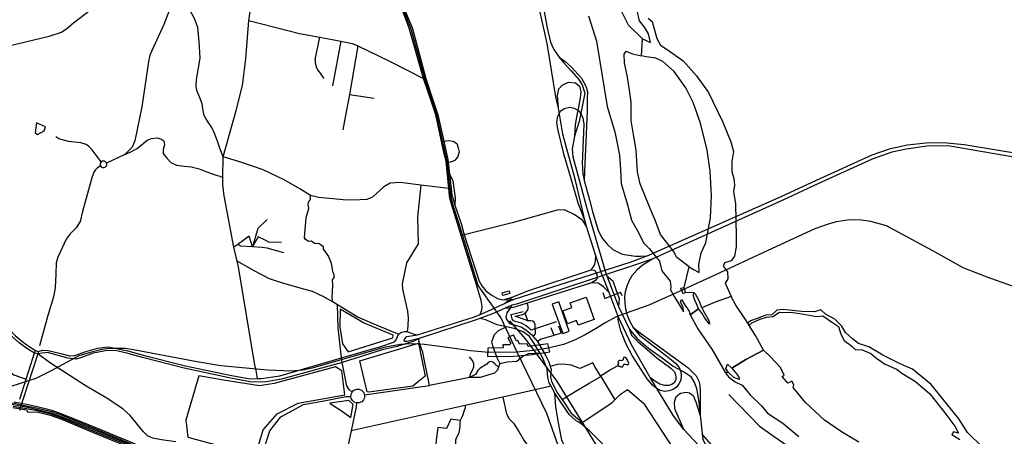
# Model space of a CAD drawing. Header units: millimetres. Extents: x 664923 to 767831, y 3118803 to 3207600.
# Tile 276 of 422: x 715845 to 719620, y 3172848 to 3174447. Entities that reach past the tile are written whole.
import ezdxf

# ---------------------------------------------------------------- set-up
doc = ezdxf.new("R2010")
doc.units = ezdxf.units.MM
for name, color, linetype in [('buildings', 5, 'Continuous'), ('parks', 8, 'Continuous'), ('railways', 4, 'Continuous'), ('roads_2', 2, 'Continuous'), ('roads_3', 3, 'Continuous'), ('water', 7, 'Continuous')]:
    doc.layers.add(name, color=color, linetype=linetype)

msp = doc.modelspace()

# ---------------------------------------------------------------- linework, layer by layer
at = {"layer": 'buildings'}
for points in [[(717697.3, 3173387.84), (717694.21, 3173398.81), (717721.27, 3173406.36), (717724.36, 3173395.39), (717697.3, 3173387.84)], [(718017.11, 3173381.49), (718048.11, 3173295.99), (717986.12, 3173273.74), (717979.63, 3173291.65), (717945.28, 3173279.31), (717927.28, 3173328.98), (717962.34, 3173341.56), (717955.83, 3173359.5), (718017.11, 3173381.49)], [(717887.04, 3173354.95), (717927.17, 3173242.25), (717951.62, 3173250.87), (717911.48, 3173363.57), (717887.04, 3173354.95)], [(717639.4, 3173186.45), (717638.47, 3173154.32), (717738.26, 3173154.79), (717799.2, 3173160.21), (717861.25, 3173169.15), (717877.63, 3173172.57), (717870.41, 3173203.2), (717853.64, 3173199.77), (717793.91, 3173192.43), (717790.58, 3173202.88), (717761.27, 3173201.16), (717754.73, 3173215.84), (717749.28, 3173214.17), (717738.32, 3173235.38), (717730.13, 3173233.67), (717725.09, 3173231.24), (717716.98, 3173225.64), (717727.56, 3173204.03), (717722.56, 3173199.27), (717697.93, 3173198.42), (717698.14, 3173187.14), (717639.4, 3173186.45)], [(718137.63, 3173123.09), (718141.15, 3173116.84), (718146.36, 3173116.94), (718149.59, 3173113.84), (718155.24, 3173114.4), (718158.81, 3173117.39), (718159.42, 3173121.69), (718163.21, 3173124.69), (718167.29, 3173124.99), (718172.52, 3173123.74), (718175.95, 3173121.77), (718179.54, 3173124.09), (718180.81, 3173128.41), (718178.43, 3173134.45), (718175.39, 3173139.57), (718171.42, 3173146.04), (718166.35, 3173150.67), (718160.48, 3173149.67), (718158.98, 3173144.9), (718158.37, 3173141.06), (718155.03, 3173138.29), (718150.73, 3173137.53), (718147.31, 3173139.04), (718143.68, 3173139.21), (718140.56, 3173136.67), (718138.57, 3173133.92), (718140.94, 3173128.1), (718137.63, 3173123.09)], [(716489.35, 3172844.54), (716749.18, 3172773.38), (716778.87, 3172872.15), (716832.22, 3172934.46), (716912.98, 3172974.73), (717091.68, 3173007.07), (717079.52, 3173099.21), (717056.11, 3173113.91), (716820.2, 3173050.03), (716763.71, 3173041.67), (716625.91, 3173063.65), (716531.14, 3173080.15), (716481.85, 3172909.11), (716489.35, 3172844.54)]]:
    msp.add_lwpolyline(points, close=True, dxfattribs=at)
at = {"layer": 'parks'}
for points in [[(715904.16, 3174012.37), (715913.18, 3174006.79), (715938.62, 3174020.83), (715943.6, 3174035.54), (715909.22, 3174050.56), (715904.16, 3174012.37)], [(717104.36, 3173172.17), (717275.67, 3173226.08), (717277.38, 3173235.51), (717163.18, 3173283.64), (717073.47, 3173335.51), (717072.87, 3173266.46), (717083.03, 3173202.31), (717104.36, 3173172.17)], [(717176.89, 3173018.62), (717148.71, 3173137.85), (717373.99, 3173204.88), (717399.54, 3173078.66), (717366.98, 3173052.49), (717351.86, 3173039.91), (717184.06, 3173016.53), (717176.89, 3173018.62)], [(717034.14, 3172974.87), (717054.6, 3172960.8), (717073.84, 3172949.2), (717114.45, 3172920.08), (717123.69, 3172970.23), (717106.63, 3172985.34), (717034.14, 3172974.87)]]:
    msp.add_lwpolyline(points, close=True, dxfattribs=at)
at = {"layer": 'railways'}
for points in [[(717319.04, 3170462.37), (717678.29, 3171194.19), (717978.84, 3171967.4), (717985.04, 3171993.43), (717988.5, 3172091.64), (717938.44, 3172729.82), (717865.98, 3172935.46), (717752.28, 3173171.13), (717689.44, 3173303.2), (717602.3, 3173426.23), (717528.98, 3173667.41), (717508.15, 3173730.39), (717499.27, 3173763.87), (717493.4, 3173816.47), (717483.87, 3173904.14), (717458.3, 3174018.09), (717444.35, 3174081.46), (717428.19, 3174131.06), (717403.11, 3174203.95), (717344.94, 3174415.16), (717319.65, 3174478.06)], [(720266.41, 3173204.12), (720238.99, 3173211.95), (720108.04, 3173257.5), (719927.67, 3173325.16), (719554.5, 3173458.93), (719462.56, 3173494.77), (719345.94, 3173559.38), (719168.92, 3173656.25), (719108.83, 3173671.82), (719070.96, 3173677.36), (719026.88, 3173678.63), (718977.21, 3173670.94), (718944.34, 3173661.78), (718893.74, 3173644)], [(718893.74, 3173644), (718730.36, 3173568.69), (718493.8, 3173458.86), (718343.4, 3173388.97), (718256.74, 3173351.52), (718165.91, 3173319.17), (718132.12, 3173305.95), (718092.21, 3173284.55), (718052.55, 3173260.68), (718013.33, 3173237.25), (717972.76, 3173217.03), (717930.56, 3173200.24), (717903.07, 3173193.27), (717864.38, 3173185.35), (717812.99, 3173177.51), (717752.28, 3173171.13), (717643.82, 3173169.49), (717573.82, 3173175.9), (717485.5, 3173188.72), (717395.74, 3173200.32), (717349.41, 3173202.19), (717305.1, 3173200.17), (717277.05, 3173195.44), (717245.87, 3173189.43), (716966.44, 3173109.23), (716929.84, 3173101.62), (716886.44, 3173098.34), (716795.15, 3173101.71), (716712.27, 3173108.74)], [(717723.25, 3173291.49), (717784.49, 3173220.68), (717902.57, 3173061.24), (718065.68, 3172796.46)], [(716517.3, 3173134.53), (716281.64, 3173179.63), (716249.55, 3173184.87), (716206.83, 3173184.99), (716178.11, 3173183.29), (716154.12, 3173179.82), (716114.87, 3173169.07), (716071.45, 3173156.39), (716024.08, 3173131.48), (715965.05, 3173099.64), (715906.72, 3173069.99), (715811.15, 3173039.09)], [(716712.27, 3173108.74), (716616.51, 3173118.33), (716517.3, 3173134.53)], [(715586.11, 3172962.37), (715689.38, 3172975.39), (715713.77, 3172978.52), (715752.92, 3172979.97), (715781.34, 3172978.92), (715823.23, 3172974.46), (715876.27, 3172963.93), (715914.55, 3172955.48), (715966.58, 3172942.85), (716010.27, 3172926.92), (716131.46, 3172878.17), (716285.29, 3172813.87), (716354.91, 3172786.73), (716404.18, 3172767.51)], [(715586.11, 3172962.37), (715610.5, 3172964.9), (715653.84, 3172967.8), (715689.81, 3172970.56), (715714.63, 3172973.89), (715752.23, 3172974.72), (715781.16, 3172974.21), (715821.48, 3172969.46), (715874.53, 3172958.93), (715913.59, 3172950.76), (715964.32, 3172937.31), (716007.98, 3172922.43), (716127.68, 3172873.65), (716283.05, 3172809.89), (716354.72, 3172779.73), (716395.56, 3172759.45), (716417.86, 3172746.36), (716444.63, 3172730.65), (716492.27, 3172691.52), (716499.78, 3172684.45)], [(716371.78, 3172767.37), (716126.29, 3172867.69), (716006.23, 3172917.69), (715962.57, 3172932.57), (715911.85, 3172945.23), (715871.47, 3172953.12), (715820.3, 3172962.37)], [(715824.19, 3172979.45), (715877.22, 3172969.97), (715917.08, 3172961.29), (715968.34, 3172947.85), (716012.81, 3172931.67), (716132.57, 3172882.63), (716288.17, 3172819.12)], [(715818.79, 3172958.75), (715870.5, 3172949.25), (715875.69, 3172940.54), (715910.87, 3172941.36), (715961.06, 3172929.21), (716004.52, 3172914.05), (716123.92, 3172863.41), (716317.28, 3172784.7)]]:
    msp.add_lwpolyline(points, dxfattribs=at)
at = {"layer": 'roads_2'}
for points in [[(716625.5, 3173920.66), (716611.78, 3173953.39), (716604.18, 3173976.81), (716593, 3174008.2), (716581.63, 3174033.19), (716562.39, 3174061.85), (716552.62, 3174079.93), (716546.9, 3174105.39), (716544.8, 3174124.08), (716534, 3174150.55), (716524.44, 3174175.36), (716521.18, 3174191.53), (716522.27, 3174217.12), (716537.14, 3174298.79), (716533.02, 3174364), (716527.33, 3174416.74), (716515.27, 3174451.43), (716479.65, 3174515.36), (716453.49, 3174572.83), (716441.24, 3174609.53), (716434.16, 3174630.78), (716407.7, 3174709.65), (716402.04, 3174721.77)], [(718075.83, 3173474.1), (718054.05, 3173540.82), (718017.78, 3173653.8), (718012.32, 3173677.61), (717975.46, 3173829.5), (717926.92, 3174007.03), (717911.33, 3174107.39), (717901.16, 3174151.17), (717866.78, 3174356.25), (717839.93, 3174476.4), (717830.51, 3174522.27), (717829.18, 3174535.67), (717828.48, 3174546.76)], [(717844.42, 3174542.7), (717845.77, 3174531.98), (717847.15, 3174521.02), (717855.72, 3174478.06), (717867.35, 3174416.39), (717879.67, 3174360.54), (717893.38, 3174332.24), (717912.71, 3174303.22), (717930.44, 3174282.6), (717959.54, 3174250.48), (717987.4, 3174218.34), (718002.05, 3174197.04), (718011.31, 3174165.16), (718002.23, 3174120.62), (717990.42, 3174056.91), (717971.66, 3173999.86), (717963.28, 3173951.01), (717966.32, 3173920.87), (717989.67, 3173831.93), (718018.26, 3173727.07), (718091.02, 3173478.3)], [(716723.47, 3174443.6), (716917.43, 3174394.32), (716995.66, 3174379.59), (717075.84, 3174364.5), (717119.99, 3174356.19), (717140.74, 3174346.22), (717259.9, 3174288.94), (717392.7, 3174220.73)], [(717912.71, 3174303.22), (717935.3, 3174287.62), (717961.13, 3174264.69), (717999.1, 3174222.25), (718015.78, 3174191.75), (718021.74, 3174170.91), (718021.01, 3174143.77), (718020.66, 3174096.3), (718014.09, 3173950.11), (718010.51, 3173866.92), (718008.83, 3173829.7)], [(717911.33, 3174107.39), (717906.78, 3174156.43), (717912.5, 3174181.8), (717925.24, 3174196.22), (717948.57, 3174207.74), (717976.49, 3174205.18), (717990.98, 3174192.52), (717996.36, 3174169.81), (717994.3, 3174147.59), (717987.54, 3174111.72), (717981.31, 3174080.16), (717974.55, 3174043.68), (717971.66, 3173999.86)], [(717910.91, 3174015.98), (717906.33, 3174035.76), (717904.74, 3174054.07), (717907.73, 3174076.85), (717918.45, 3174095.62), (717932.49, 3174106.36), (717954.09, 3174111.09), (717971.5, 3174107.71), (717989.05, 3174096.94), (717999.24, 3174081.73), (718004.27, 3174069.63), (718007.94, 3174047.37)], [(718007.94, 3174047.37), (718006.74, 3174012.22), (718004.02, 3173959.17), (718002.27, 3173919.69), (718002.05, 3173898.73), (718002.48, 3173875.93), (718003.47, 3173855.61), (718008.83, 3173829.7)], [(718012.32, 3173677.61), (717986.37, 3173743.12), (717956.58, 3173845.49), (717932.14, 3173926.39), (717910.91, 3174015.98)], [(718765.14, 3173768.93), (718899.91, 3173831.2), (719113.54, 3173928.17), (719183.63, 3173952.75), (719248.89, 3173966.86), (719319.5, 3173974.54), (719387.63, 3173975.8), (719466.79, 3173967.77), (719932.14, 3173890.6)], [(719806.33, 3173893.67), (719530.43, 3173941.5), (719405.36, 3173963.35), (719323.1, 3173962.07), (719243.79, 3173949.98), (719188.52, 3173938.33), (719113.85, 3173911.37), (718905.59, 3173817.07), (718770.88, 3173753.86)], [(716747.97, 3173113.51), (716683.88, 3173498.4), (716678.4, 3173520.63), (716665.45, 3173573.2), (716629.18, 3173770.34), (716623.63, 3173814.59), (716624.1, 3173841.19), (716625.5, 3173920.66)], [(717499.46, 3173798.61), (717489.98, 3173799.25), (717383.55, 3173811.98), (717303.64, 3173821.97), (717264.87, 3173819.68), (717241.58, 3173805.29), (717197.2, 3173766.37), (717176.39, 3173757.11), (717150.2, 3173755.06), (717098.81, 3173754.62), (716990, 3173763.94), (716959.94, 3173772.22), (716919.08, 3173798.11), (716859.22, 3173832.61), (716778.78, 3173870.77), (716696.99, 3173898.86), (716625.5, 3173920.66)], [(718008.83, 3173829.7), (718030.1, 3173756.01), (718041.5, 3173710.86), (718062.69, 3173637.3), (718078.1, 3173608.62), (718097.13, 3173584.93)], [(717741.26, 3173374.7), (718185, 3173516.22), (718250.38, 3173540.34), (718765.14, 3173768.93)], [(718770.88, 3173753.86), (718272.57, 3173528.4), (718224.72, 3173512.27), (717749.19, 3173354.96)], [(718017.78, 3173653.8), (718004.35, 3173676.66), (717971.16, 3173699.4), (717934.13, 3173717.69), (717905.79, 3173716.19), (717733.06, 3173667.71), (717549.71, 3173621.73), (717538.19, 3173619.2)], [(718097.13, 3173584.93), (718119.19, 3173565), (718154.83, 3173547.18), (718180.32, 3173542.73), (718205.8, 3173538.88), (718226.23, 3173539.27), (718250.38, 3173540.34)], [(717703.83, 3173357.34), (717724.09, 3173373.5), (717735.88, 3173382.9), (717797.46, 3173407.02), (718035.45, 3173486.57), (718043.9, 3173497.25), (718050.44, 3173507.91), (718053.08, 3173520.87), (718054.05, 3173540.82)], [(718272.57, 3173528.4), (718231.91, 3173503.89), (718210.68, 3173485.56), (718192.32, 3173464.21), (718181.94, 3173446.03), (718172.64, 3173423.52), (718166.01, 3173402.4), (718164.33, 3173384.36), (718165.17, 3173357.38), (718167.57, 3173336.77), (718173.71, 3173312.55), (718182.84, 3173290.39), (718197.04, 3173265.66), (718228.99, 3173241.58), (718406.65, 3173111.4)], [(718035.45, 3173486.57), (718046.11, 3173486.07), (718051.21, 3173482.32), (718058.04, 3173468.59), (718059.07, 3173455.52), (718052.66, 3173446.17), (718037.82, 3173437.34)], [(718743.39, 3172610.64), (718620.27, 3172683.27), (718604.66, 3172691.99), (718568.53, 3172712.17), (718531.62, 3172736.81), (718485.31, 3172776.48), (718452.21, 3172809.56), (718447.61, 3172814.17), (718391.01, 3172873.64), (718351.97, 3172925.98), (718261.84, 3173073.61), (718190.33, 3173199.46), (718139.51, 3173307.99), (718104.56, 3173399.71), (718075.83, 3173474.1)], [(718091.02, 3173478.3), (718096.47, 3173463.79), (718140.91, 3173345.59), (718181.17, 3173260.14), (718211.54, 3173224.15), (718256.48, 3173185.53), (718312.8, 3173144.63), (718350.78, 3173116.37), (718397.43, 3173091.55), (718416.31, 3173078.01), (718431.83, 3173053.05), (718439.41, 3173030.59), (718448.97, 3172978.6), (718454.33, 3172927.58), (718456.32, 3172908.75), (718461.26, 3172855.79), (718464.81, 3172836.93), (718474.9, 3172814.98), (718484.32, 3172798.36), (718509.25, 3172771.33), (718535.93, 3172751.36), (718578.95, 3172724.73)], [(718104.56, 3173399.71), (718083.32, 3173421.45), (718063.34, 3173435.43), (718037.82, 3173437.34), (717790.87, 3173358.47), (717741.91, 3173342.83), (717725.14, 3173339.08), (717705.69, 3173339.75)], [(717119.33, 3173017.64), (717107.52, 3173027.82), (717098.99, 3173040.94), (717081.47, 3173130.51), (717078.22, 3173148.95), (717065.4, 3173263.87), (717063.22, 3173352.57)], [(718197.04, 3173265.66), (718221.4, 3173235.44), (718331.74, 3173151.71), (718359.85, 3173127.92), (718373.45, 3173111.32), (718379.31, 3173096.06), (718381.33, 3173079.89), (718379.69, 3173064.51), (718372.48, 3173048.37), (718363.06, 3173036.03), (718350.15, 3173027.69), (718335.03, 3173021.64), (718317.26, 3173020.24), (718301.34, 3173023.15), (718284.95, 3173032.1), (718270.67, 3173044.28), (718250.66, 3173068.92), (718192.9, 3173157.9), (718169.97, 3173201.29), (718150.35, 3173251.98), (718139.96, 3173292.98), (718139.51, 3173307.99)], [(718181.17, 3173260.14), (718190.98, 3173236.54), (718214.75, 3173211.92), (718287.22, 3173149.28), (718341.59, 3173108.7), (718355.77, 3173095.63), (718359.45, 3173085.04), (718360.98, 3173074.67), (718360.36, 3173064.79), (718353.89, 3173052.94), (718344.89, 3173046.9), (718333.43, 3173043.22), (718318.97, 3173042.68), (718299.29, 3173048.44), (718280.32, 3173059.29), (718261.84, 3173073.61)], [(716443, 3172826.5), (716388.51, 3172834.26), (716354.81, 3172840.94), (716335.23, 3172849.97), (716319.01, 3172864.9), (716268.24, 3172927), (716240.28, 3172953.72), (716195.15, 3172983.15), (716178.34, 3172994.22), (716100.2, 3173039.84), (715959.16, 3173131.58), (715914.26, 3173164.52)], [(716747.97, 3173113.51), (716749.8, 3173099.88)], [(718406.65, 3173111.4), (718438.68, 3173079.75), (718448.5, 3173059.46), (718452.16, 3173044.09), (718454.32, 3173019.28), (718454.33, 3172927.58)], [(716749.8, 3173099.88), (716755.53, 3173069.21)], [(717882.56, 3173039.72), (717697.93, 3172998.57), (717552.5, 3172966.15), (717115.48, 3172868.76)], [(716761.12, 3172737.31), (716804.25, 3172868.39), (716846.07, 3172921.89), (716933.52, 3172970.17), (717018.18, 3172985.26), (717095.4, 3173000.31), (717114.35, 3173000.48)], [(717163.61, 3173016.61), (717167.46, 3173006.96), (717167.11, 3172995.62), (717163.32, 3172987.16), (717156.21, 3172980.07), (717146.44, 3172975.96), (717136.82, 3172975.77), (717127.7, 3172979.01), (717120.47, 3172985.08), (717115.94, 3172992.9), (717114.35, 3173000.48), (717115.38, 3173009.6), (717119.33, 3173017.64), (717126.09, 3173024.19), (717137.25, 3173028.49), (717146.85, 3173028.15), (717155.73, 3173024.45), (717163.61, 3173016.61)], [(718391.01, 3172873.64), (718356.92, 3172953), (718356.15, 3172979.37), (718362.6, 3173000.17), (718378.5, 3173012.98), (718400.3, 3173017.2), (718413.2, 3173014.72), (718426.53, 3173003.82), (718437.91, 3172980.09), (718454.33, 3172927.58)], [(717136.82, 3172975.77), (717134.48, 3172961.3), (717115.48, 3172868.76), (717108.62, 3172833.25), (717075.18, 3172659.97)]]:
    msp.add_lwpolyline(points, dxfattribs=at)
at = {"layer": 'roads_3'}
for points in [[(716625.5, 3173920.66), (716674.49, 3174099.06), (716698.49, 3174194.7), (716711.69, 3174296.49), (716723.47, 3174443.6), (716739.06, 3174548.15), (716780.36, 3174680.62), (716812.33, 3174791.16), (716824.36, 3174832.76), (716852.75, 3174967.25), (716889.59, 3175186.04), (716893.04, 3175198.22), (716919.12, 3175290.42), (716996.85, 3175568.52), (717022.22, 3175576)], [(717610.5, 3173315.64), (717616.94, 3173332.73), (717618.44, 3173345.46), (717614.03, 3173369.46), (717596.35, 3173428.9), (717538.19, 3173619.2), (717524.13, 3173665.2), (717504.22, 3173726.21), (717493.62, 3173761.89), (717489.98, 3173799.25), (717482.41, 3173876.93), (717479.67, 3173902.12), (717468.43, 3173950.22), (717440.79, 3174081.39), (717424.42, 3174131.52), (717392.7, 3174220.73), (717338.03, 3174414.28), (717315.65, 3174476.12), (717289.87, 3174527.22), (717268.13, 3174562.78), (717233.25, 3174621.98), (717200.78, 3174666.96), (717186.53, 3174692.92)], [(716427.7, 3174507.9), (716397.04, 3174428.25), (716349.65, 3174325.13), (716344.87, 3174314.02), (716342, 3174304.6), (716339.42, 3174294.62), (716312.63, 3174112.61), (716285.69, 3173981.66), (716275.85, 3173957.38), (716247.58, 3173929.07), (716177.98, 3173895.71)], [(715752.19, 3174335.51), (715764.33, 3174337.28), (715898.85, 3174369.47), (715957.6, 3174383.5), (716004.66, 3174399.53), (716025.74, 3174413.15), (716051.38, 3174434.57), (716115.82, 3174484.81)], [(717323.46, 3174479.29), (717349.46, 3174417.61), (717402.34, 3174221.61), (717431.06, 3174132.41), (717448.16, 3174081.52), (717471.25, 3173980.54), (717478.03, 3173950.87), (717486.29, 3173910.65), (717487.62, 3173899.46), (717492.86, 3173855.63), (717499.46, 3173798.61), (717502.38, 3173773.37), (717507.62, 3173754.04), (717513.05, 3173735.37), (717537.02, 3173664.51), (717549.71, 3173621.73), (717606.14, 3173443.83), (717616.3, 3173425.29), (717632.02, 3173405.92), (717656.22, 3173388.55), (717676.33, 3173376.91), (717691.47, 3173372.51), (717699.93, 3173371.82), (717735.88, 3173382.9)], [(716977.73, 3174294.89), (716995.66, 3174379.59)], [(717075.84, 3174364.5), (717044.41, 3174193.71)], [(717140.74, 3174346.22), (717108.77, 3174160.38), (717097.19, 3174093.09)], [(716977.73, 3174294.89), (716978.39, 3174281.06), (716981.4, 3174268.07), (716987.22, 3174254.34), (716997.01, 3174241.47), (717007.22, 3174226.63), (717011.28, 3174221.96)], [(717108.77, 3174160.38), (717204.55, 3174146.03)], [(717097.19, 3174093.09), (717084.06, 3174024.52)], [(716157.42, 3173901.39), (716122.17, 3173947.84), (716108.98, 3173961.16), (716099.24, 3173967.78), (716078.85, 3173974.07), (716031.35, 3173980.09), (715995.5, 3173989.86), (715983.29, 3173997.46)], [(716247.58, 3173929.07), (716268.33, 3173938.98), (716294.83, 3173952), (716318.6, 3173971.74), (716333.58, 3173984.03), (716350.76, 3173991.13), (716371.5, 3173994.07), (716386.26, 3173990.17), (716397.07, 3173982.6), (716400.34, 3173966.43), (716395.41, 3173949.12), (716394.83, 3173934.02), (716409.34, 3173914.99), (716424.67, 3173898.52), (716446.55, 3173888.03), (716476.51, 3173884.92), (716502.61, 3173881.71), (716533.35, 3173875.03), (716558.72, 3173864.01), (716594.62, 3173851.64), (716611.85, 3173846.16), (716624.1, 3173841.19)], [(717471.25, 3173980.54), (717489.89, 3173983.12), (717507.43, 3173980.67), (717521.5, 3173971.44), (717526.57, 3173955.73), (717529.51, 3173939.9), (717524.82, 3173921.68), (717515.14, 3173907.66), (717504.91, 3173902.33), (717496.59, 3173900.59), (717487.62, 3173899.46)], [(716177.98, 3173895.71), (716176.42, 3173898.89), (716172.82, 3173902.43), (716169.41, 3173903.98), (716166.37, 3173904.49), (716160.85, 3173903.5), (716157.42, 3173901.39), (716154.77, 3173898.23), (716153.4, 3173894.92), (716153.07, 3173890.41), (716154.64, 3173885.53), (716156.67, 3173882.83), (716159.06, 3173880.93), (716161.77, 3173879.67), (716164.41, 3173879.1), (716168.78, 3173879.37), (716172.43, 3173880.86), (716175.04, 3173882.94), (716177.16, 3173885.87), (716178.38, 3173889.29), (716178.49, 3173893.53), (716177.98, 3173895.71)], [(716154.64, 3173885.53), (716142.32, 3173877.52), (716135.63, 3173871.01), (716130.84, 3173864.34), (716121.45, 3173839.62), (716085.12, 3173710.79), (716076.95, 3173671.87), (716060.79, 3173647.98), (716038.14, 3173625.13), (716022.8, 3173603.97), (715990.83, 3173535.65), (715984.61, 3173513.51), (715983.3, 3173470.7), (715980.96, 3173417.54), (715974.78, 3173382.98), (715953, 3173311.59), (715920.22, 3173194.52)], [(717492.86, 3173855.63), (717506.17, 3173828.5), (717514.42, 3173763.23), (717513.05, 3173735.37)], [(717383.55, 3173811.98), (717370.6, 3173690.67), (717372.54, 3173586.86), (717328.26, 3173514.03), (717311.41, 3173432.82), (717312.5, 3173412.8), (717321.25, 3173373.48), (717331.49, 3173328.69), (717333.81, 3173301.62), (717332.95, 3173272.39), (717330.19, 3173250.32)], [(716994.89, 3173586.1), (716976.77, 3173587.71), (716962.82, 3173596.43), (716954.63, 3173595.28), (716950.79, 3173596.43), (716940.5, 3173603.11), (716936.56, 3173609.91), (716943.72, 3173687.32), (716953.23, 3173722.64), (716950.69, 3173738.56), (716952.69, 3173746.47), (716959.64, 3173756.58), (716959.94, 3173772.22)], [(716793.29, 3173679.41), (716757.73, 3173645.36), (716738.07, 3173575.07), (716724.46, 3173615.52), (716680.95, 3173584.32), (716665.45, 3173573.2)], [(716848.43, 3173591.47), (716800.42, 3173592.66), (716786.36, 3173601.01), (716759.11, 3173613.81), (716738.07, 3173575.07), (716724.46, 3173615.52)], [(716857.03, 3173552.23), (716793.76, 3173570.1), (716774.82, 3173572.61), (716738.07, 3173575.07), (716692.1, 3173578.13), (716680.95, 3173584.32)], [(716994.89, 3173586.1), (717008.25, 3173577.1), (717008.5, 3173568.9), (717010.23, 3173565.38), (717028.82, 3173538.45), (717038.7, 3173511.81), (717044.09, 3173479.87), (717049.85, 3173469.66), (717049.3, 3173457.46), (717042.63, 3173448.02), (717044.57, 3173427.99), (717041.26, 3173379.48), (717044.3, 3173363.57)], [(715047.2, 3173553.54), (715059.92, 3173553.88), (715133.73, 3173557.06), (715172.75, 3173553.79), (715198.54, 3173524.49), (715254.17, 3173405.27), (715313.04, 3173343.7), (715415.84, 3173321.29), (715555.65, 3173302.49), (715708.55, 3173177.22), (715804.55, 3173098.3), (715822.83, 3173084.14), (715869.2, 3173067.48)], [(717297.5, 3173240.08), (717281.3, 3173246.51), (717198, 3173280.86), (717138.55, 3173306.99), (717063.22, 3173352.57), (717044.3, 3173363.57), (717011.23, 3173383.43), (716967.33, 3173403.48), (716934.31, 3173413.2), (716857.66, 3173433.8), (716802.76, 3173452.09), (716746.29, 3173481.72), (716678.4, 3173520.63)], [(718096.47, 3173463.79), (718119.51, 3173445.17), (718131.13, 3173411.05), (718143.02, 3173376.16), (718140.91, 3173345.59)], [(715914.26, 3173164.52), (715901.2, 3173166.64), (715875.82, 3173182.23), (715842.83, 3173206.86), (715817.9, 3173227.79), (715794.82, 3173253.16), (715771.63, 3173280.19), (715744.77, 3173327.04), (715715.71, 3173384.59), (715713.49, 3173396.49)], [(715713.49, 3173396.49), (715723.99, 3173391.11), (715754.69, 3173331.2), (715780.73, 3173285.53), (715804.08, 3173259.08), (715827.97, 3173234.57), (715852.92, 3173213.08), (715881.44, 3173191.94), (715905.07, 3173177.33)], [(718080.72, 3173399.69), (718088.34, 3173376.97)], [(718088.34, 3173376.97), (718148.71, 3173400.82)], [(718154.95, 3173386.48), (718148.71, 3173400.82)], [(715905.07, 3173177.33), (715916.5, 3173173.46), (715932.96, 3173177.85), (715953.68, 3173177.37), (716002.43, 3173165.1), (716036.78, 3173157.06), (716055.96, 3173157.42), (716098.45, 3173173.78), (716143, 3173186.68), (716183.72, 3173191.17), (716259.02, 3173175.45), (716318.28, 3173159.24), (716480.92, 3173117.99), (716650.18, 3173082.25), (716727.99, 3173068.7), (716755.53, 3173069.21), (716771.5, 3173069.5), (716842.79, 3173080.37), (717078.22, 3173148.95), (717229.51, 3173193.02), (717281.8, 3173210.16), (717288.25, 3173217.59), (717293.8, 3173230.78), (717297.5, 3173240.08), (717308.97, 3173247.23), (717319.74, 3173250.51), (717330.19, 3173250.32), (717345.41, 3173243.29), (717362.69, 3173239.17), (717369.51, 3173237.19), (717589.31, 3173306.62), (717610.5, 3173315.64), (717651.59, 3173333.13), (717703.83, 3173357.34), (717741.26, 3173374.7)], [(717749.19, 3173354.96), (717731.31, 3173351.47), (717705.69, 3173339.75), (717657.78, 3173317.85), (717609.17, 3173299.97), (717594.86, 3173294.7), (717376.38, 3173222.78), (717355.64, 3173213.07), (717292.2, 3173192.27), (717235.28, 3173179.28), (717081.47, 3173130.51), (716849.22, 3173067.4), (716783.8, 3173056.01), (716726.92, 3173056.67), (716647.79, 3173071.92), (716475.61, 3173109.44), (716315.43, 3173150.62), (716255.54, 3173166.5), (716211.22, 3173177.47), (716173.74, 3173175.96), (716126.77, 3173166.3), (716085.15, 3173151), (716061.83, 3173144.25), (716031.14, 3173148.07), (715997.34, 3173157.04), (715951.62, 3173168.83), (715930.34, 3173167.37), (715914.26, 3173164.52)], [(717699.93, 3173371.82), (717724.09, 3173373.5), (717741.26, 3173374.7)], [(717731.31, 3173351.47), (717725.14, 3173339.08), (717712.43, 3173321.35), (717709.17, 3173305.74), (717710.82, 3173297.36), (717722.55, 3173281.26), (717744.64, 3173274.03), (717767.25, 3173267.61), (717785.72, 3173256.12), (717808.82, 3173237.34), (717812.99, 3173232.36), (717830.74, 3173211.16), (717862.18, 3173156.73), (717874.27, 3173133.01), (717879.25, 3173115.72), (717882.19, 3173105.52), (717879.86, 3173074.67), (717884.12, 3173059.23), (717903.95, 3173016.96), (717920.22, 3172995.68), (717925.09, 3172988.39), (717959.96, 3172936.15), (717991.41, 3172909.62), (717997.03, 3172897.13)], [(717744.64, 3173308.37), (717773.67, 3173314.84), (717783.27, 3173320.71), (717791.48, 3173330.05), (717794.22, 3173338.19), (717794.58, 3173346.81), (717790.87, 3173358.47)], [(717997.03, 3172897.13), (717978.07, 3172906.77), (717952.21, 3172931.76), (717896.46, 3173013.02), (717882.56, 3173039.72), (717875.6, 3173053.13), (717869.42, 3173072.94), (717867.26, 3173105.85), (717860.1, 3173126.46), (717849.25, 3173150.59), (717839.77, 3173168.56), (717817.25, 3173204.08), (717799.33, 3173230.53), (717775.37, 3173248.45), (717740.51, 3173261.93), (717711.02, 3173268.05), (717675.63, 3173275.74), (717649.4, 3173286.93), (717632.69, 3173295.09), (717609.17, 3173299.97)], [(717801.17, 3173260.56), (717787.03, 3173271.59), (717768.75, 3173281.42), (717747.92, 3173287.3), (717738.71, 3173290.71), (717732.79, 3173298.69), (717730.24, 3173309.08), (717729.56, 3173315.13), (717775.55, 3173326.88)], [(717812.99, 3173232.36), (717820.43, 3173238.03), (717822.98, 3173242.78), (717822.85, 3173249.29), (717820.95, 3173267), (717820.75, 3173277.44), (717817.49, 3173285.66), (717811.12, 3173289.72), (717802.94, 3173290.68), (717792.62, 3173290.43), (717744.64, 3173308.37)], [(717792.62, 3173290.43), (717783.27, 3173320.71)], [(717711.02, 3173268.05), (717679.13, 3173252.45), (717664.24, 3173237.84), (717654.13, 3173209.72), (717660.6, 3173188.71), (717674.96, 3173150.5), (717686.02, 3173127.31), (717681.02, 3173113.65), (717675.94, 3173100.56), (717665.29, 3173089.66), (717610.93, 3173073.27), (717569.84, 3173073.19), (717416.57, 3173042.6), (717390.88, 3173169.79), (717377.91, 3173205.68), (717375.7, 3173214.74), (717376.38, 3173222.78)], [(717902.04, 3173287.29), (717805.36, 3173255.39), (717801.17, 3173260.56)], [(717881.82, 3173265.27), (717892.43, 3173234.76)], [(717910.83, 3173271.55), (717920.64, 3173243.35)], [(717376.38, 3173222.78), (717330.9, 3173212.22), (717321.23, 3173212.04), (717318.84, 3173215.86), (717319.91, 3173220.88), (717329.26, 3173231.28), (717369.51, 3173237.19)], [(717920.64, 3173243.35), (717892.43, 3173234.76), (717844.64, 3173220.22), (717830.74, 3173211.16)], [(715844.75, 3172990.17), (715869.2, 3173067.48), (715895.91, 3173151.91), (715901.2, 3173166.64), (715905.07, 3173177.33)], [(715916.5, 3173173.46), (715914.26, 3173164.52), (715856.76, 3172987.54)], [(717681.02, 3173113.65), (717666.58, 3173125.48), (717659.25, 3173132.27), (717653.24, 3173134.38), (717646.29, 3173133.76), (717640.62, 3173131.19), (717636.28, 3173124.42), (717609.96, 3173109.59), (717601.93, 3173100.8), (717592.28, 3173085.4), (717569.84, 3173073.19), (717574.52, 3173089.89), (717581.51, 3173101.89), (717585.99, 3173114.83), (717586.26, 3173127.2), (717580.82, 3173138.48), (717569.63, 3173152.61)], [(717686.02, 3173127.31), (717713.54, 3173133.63), (717750.86, 3173136.75), (717774.3, 3173155.55), (717795.96, 3173165.61), (717821.18, 3173167.04), (717839.77, 3173168.56)], [(718073.6, 3173076.96), (718071.58, 3173080.44), (718050.73, 3173116.16), (718042.04, 3173129.54), (718010.77, 3173115.92), (717992.86, 3173108.55), (717959.34, 3173120.95), (717927.4, 3173124.93), (717906.19, 3173123.48), (717879.25, 3173115.72)], [(718071.58, 3173080.44), (718106.64, 3173101.16), (718136.78, 3173118.28)], [(717925.09, 3172988.39), (717975.08, 3173020.09), (718030.9, 3173052.51), (718073.6, 3173076.96), (718126.41, 3172987.43)], [(717167.46, 3173006.96), (717184.92, 3173009.61), (717416.57, 3173042.6)], [(717697.93, 3172998.57), (717710.99, 3172933.59), (717721.31, 3172914.99), (717738.41, 3172898.09), (717758.93, 3172866.64), (717778.2, 3172833.26), (717787.6, 3172819.17), (717768.09, 3172741.04)], [(718023.84, 3172631.2), (718008.42, 3172661.79), (717991.29, 3172699.29), (717980.9, 3172721.69), (717958.09, 3172766.51), (717948.44, 3172775.76), (717934.76, 3172807.28), (717923.67, 3172832.84), (717913.21, 3172885.48), (717906.85, 3172921.2), (717900.4, 3172961.65), (717896.46, 3173013.02)], [(717997.03, 3172897.13), (718116.18, 3172977.17), (718126.41, 3172987.43), (718148.54, 3173009.62), (718175.51, 3173027.47), (718236.78, 3172974.74), (718396.19, 3172730.57)], [(718563.74, 3173008.53), (718681, 3172887.18), (718738.12, 3172847.22), (718904.72, 3172730.65), (718969.89, 3172685.18)], [(715856.76, 3172987.54), (715843.7, 3172947.37)], [(717552.5, 3172966.15), (717552.67, 3172956.72), (717548.21, 3172942.56), (717543.26, 3172926.81), (717534.15, 3172908.89), (717497.35, 3172913.43), (717481.39, 3172877.21), (717448.55, 3172880.95)], [(717534.15, 3172908.89), (717532.22, 3172899.46), (717532.51, 3172883.82), (717530.18, 3172868.64), (717526.74, 3172856.57), (717518.12, 3172840.23), (717515.64, 3172832.88), (717515.8, 3172824.01), (717516.59, 3172809.41), (717514.16, 3172799.46), (717493.26, 3172767.22), (717487.03, 3172763.46), (717475.39, 3172740.28), (717451.1, 3172721.04)], [(718309.14, 3172623.46), (718202.22, 3172692.08), (718170.6, 3172715.53), (718154, 3172737.94), (718148.01, 3172746.01), (718102.35, 3172795.54), (718060.59, 3172838.06), (718031.14, 3172867.19), (717997.03, 3172897.13)], [(717448.55, 3172880.95), (717442.54, 3172842.48), (717438.95, 3172810.05), (717437.2, 3172791.24), (717435.69, 3172759.89), (717441.21, 3172744.86), (717451.1, 3172721.04), (717459.27, 3172676.83), (717463.12, 3172653.12)], [(718638.48, 3172714.59), (718541.85, 3172777.62), (718496.29, 3172815.66), (718461.26, 3172855.79)]]:
    msp.add_lwpolyline(points, dxfattribs=at)
at = {"layer": 'water'}
for points in [[(718025.57, 3174461.68), (718056.38, 3174364.19), (718078.75, 3174231.11), (718097.5, 3174114.45), (718126.66, 3174016.93), (718144.07, 3173927.43), (718148.43, 3173871.47), (718151.07, 3173818.78), (718175.81, 3173736), (718190.99, 3173677.78), (718213.29, 3173636.99), (718237.37, 3173589.64), (718258.47, 3173568.62), (718297.49, 3173519.9), (718306.46, 3173482.98), (718338.69, 3173443.2), (718341.56, 3173422.65), (718340.15, 3173409.44), (718354.69, 3173384.99), (718366.69, 3173363.78), (718389.77, 3173325.48), (718388.61, 3173342.77), (718379.11, 3173364.01), (718382.25, 3173373.14), (718395.93, 3173350.32), (718411.27, 3173327.54), (718415.67, 3173313.61), (718415.67, 3173313.61), (718447.55, 3173336.46), (718441.43, 3173353.65), (718433.66, 3173370.81), (718426.66, 3173390.46), (718430.65, 3173398.77), (718398.32, 3173399.82), (718389.3, 3173394.7), (718379.79, 3173415.95), (718392.15, 3173419.48), (718412.21, 3173498.14), (718365.15, 3173534.35), (718352.26, 3173558.83), (718302.2, 3173622.18), (718281.3, 3173677), (718262.22, 3173722.79), (718224, 3173816.84), (718214.04, 3173862.81), (718208.32, 3173946.76), (718198.92, 3174006.74), (718188.81, 3174060.11), (718189.13, 3174131), (718182.48, 3174177.02), (718174.93, 3174226.31), (718163.96, 3174281.32), (718162.51, 3174314.26), (718169.74, 3174326.75), (718193.96, 3174315.68), (718228.89, 3174308.91), (718233.46, 3174374.09), (718178.65, 3174425.81), (718148.52, 3174487.05)], [(718254.34, 3174453.6), (718270.32, 3174440.7), (718288.11, 3174375.11), (718301.84, 3174349.83), (718327, 3174332.99), (718389.12, 3174288.84), (718439.9, 3174231.27), (718485.82, 3174167.86), (718540.96, 3174054.34), (718572.21, 3173978.29), (718581.19, 3173941.38), (718575.28, 3173902.54), (718575.17, 3173864.63), (718583.13, 3173837.58), (718585.28, 3173811.25), (718581.59, 3173787.28), (718589.92, 3173740.46), (718592.26, 3173615.25), (718592.18, 3173575.69), (718585.41, 3173539.29), (718573.32, 3173520.94), (718547.78, 3173513.86), (718542.23, 3173500.58), (718558.37, 3173479.46), (718560.53, 3173452.3), (718549.24, 3173435.61), (718557.03, 3173418.45), (718573.39, 3173384.96), (718573.39, 3173384.96), (718511.56, 3173363.1), (718459.89, 3173340.81), (718453.76, 3173358.82), (718446.81, 3173376), (718435.72, 3173393.1), (718430.65, 3173398.77), (718398.32, 3173399.82), (718392.15, 3173419.48), (718412.21, 3173498.14), (718428.97, 3173488.57), (718449.9, 3173476.6), (718449.33, 3173507.09), (718457.61, 3173551.73), (718475.11, 3173589.98), (718493.18, 3173686.73), (718497.41, 3173770.87), (718492.32, 3173865.55), (718480.86, 3173946.09), (718454.9, 3174049.44), (718426.89, 3174129.67), (718398.51, 3174186.01), (718354.26, 3174248.63), (718310.48, 3174286.54), (718284.56, 3174299.23), (718247.19, 3174304.31), (718228.89, 3174308.91), (718233.46, 3174374.09), (718263.55, 3174359.83), (718255.46, 3174393.46), (718240.09, 3174417.9), (718221.4, 3174443.09), (718212.39, 3174481.65)], [(719536.11, 3172806.36), (719478.72, 3172862.15), (719446.27, 3172914.28), (719339.39, 3173046.61), (719268.7, 3173105.44), (719234.47, 3173119.63), (719212.73, 3173129.94), (719155.03, 3173159.35), (719100.58, 3173191.29), (719061.4, 3173203.75), (719038.69, 3173222.27), (719011.73, 3173246.49), (718997.19, 3173270.94), (718970.18, 3173297.63), (718935.02, 3173316.75), (718916.48, 3173333.71), (718892.6, 3173325.84), (718842.04, 3173327.36), (718772.33, 3173334.31), (718748.36, 3173331.38), (718728.81, 3173313.71), (718705.64, 3173312.44), (718672.74, 3173299.47), (718646.38, 3173291.55), (718636.36, 3173281.65), (718642.01, 3173272.67), (718651.5, 3173283.41), (718663.83, 3173288.59), (718684.38, 3173297.21), (718708.26, 3173305.08), (718732.23, 3173308), (718758.44, 3173324.16), (718809.81, 3173323.47), (718843.88, 3173317.51), (718900.41, 3173307.04), (718924.38, 3173309.96), (718961.3, 3173285.1), (718983.96, 3173269.05), (718992.8, 3173239.55), (719006.52, 3173215.08), (719035.9, 3173194.2), (719048.59, 3173180.42), (719075.12, 3173179.28), (719108.52, 3173165.07), (719126.2, 3173149.74), (719160.61, 3173126.49), (719209.07, 3173104.32), (719227.57, 3173089.83), (719279.52, 3173058.67), (719334.26, 3173011.08), (719391.98, 3172937.16), (719431.05, 3172885.97), (719443.97, 3172859.84), (719424.84, 3172864.43), (719418.38, 3172855.25), (719449.39, 3172836.05)], [(719061.89, 3172824.64), (718996.52, 3172864.63), (718931.06, 3172909.54), (718857.72, 3172977.41), (718810.25, 3173035.02), (718812.55, 3173044.95), (718805.66, 3173058.84), (718790.07, 3173051.13), (718768.04, 3173077.09), (718776.21, 3173083.01), (718762.42, 3173111.6), (718721.85, 3173154.51), (718696.56, 3173177.94), (718628.71, 3173142.09), (718575.24, 3173108.91), (718594.73, 3173086.21), (718604.12, 3173071.55), (718603.39, 3173065.76), (718583.37, 3173073.63), (718561.45, 3173093.82), (718551.54, 3173091.98), (718562.62, 3173075.72), (718588.64, 3173057.24), (718614.56, 3173044.55), (718645.91, 3173007.22), (718689.81, 3172963.54), (718711.87, 3172935.93), (718771.41, 3172897.49), (718832.01, 3172846.71)]]:
    msp.add_lwpolyline(points, dxfattribs=at)
msp.add_lwpolyline([(718415.67, 3173313.61), (718445.67, 3173259.78), (718498.5, 3173181.65), (718551.54, 3173091.98), (718561.45, 3173093.82), (718552.9, 3173107.67), (718558.39, 3173124.25), (718575.24, 3173108.91), (718628.71, 3173142.09), (718696.56, 3173177.94), (718665.67, 3173235.05), (718642.01, 3173272.67), (718636.36, 3173281.65), (718624.68, 3173300.22), (718590.59, 3173351.5), (718573.39, 3173384.96), (718511.56, 3173363.1), (718459.89, 3173340.81), (718471.01, 3173322.06), (718489.01, 3173290.26), (718489.23, 3173278.72), (718471.4, 3173301.47), (718461.13, 3173319.4), (718447.55, 3173336.46), (718415.67, 3173313.61)], close=True, dxfattribs=at)

doc.saveas('drawing.dxf')
